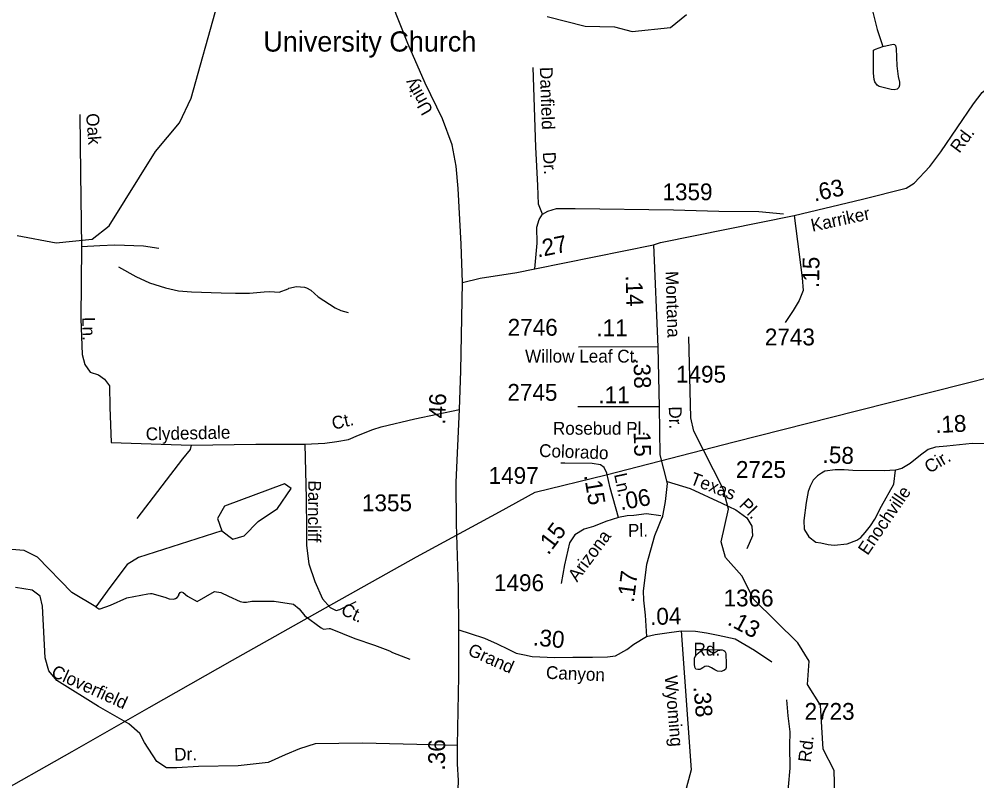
# Model space of a CAD drawing. Extents: x 1473865 to 1648260, y 639067 to 773536.
# Drawn here: x 1485003 to 1492117, y 648176 to 653831 of the extents above; entities that cross this region are included whole.
import ezdxf

# ---------------------------------------------------------------- set-up
doc = ezdxf.new("R2010")
doc.units = 0
for name, color, linetype in [('Exist Cultural Church with Cemetery Label', 7, 'Continuous'), ('Exist Hydrographic Creek Single Shore', 7, 'Continuous'), ('Exist Hydrographic Misc Water Feature', 7, 'Continuous'), ('Exist Hydrographic Pond Under 1500 Sq Ft', 7, 'Continuous'), ('Exist Road Non-System Type 51', 7, 'Continuous'), ('Exist Road Non-System Type 51 Label', 7, 'Continuous'), ('Exist Road Secondary Mileage Hundredths English Label', 7, 'Continuous'), ('Exist Road Secondary Type 51 Attributed', 7, 'Continuous'), ('Exist Road Secondary Type 51 Label', 7, 'Continuous'), ('Exist Road Secondary Type 51 Number Label', 7, 'Continuous'), ('Exist Utilities Electrical Transmission Line', 7, 'Continuous')]:
    doc.layers.add(name, color=color, linetype=linetype)

msp = doc.modelspace()

# ---------------------------------------------------------------- linework, layer by layer
at = {"layer": 'Exist Hydrographic Creek Single Shore'}
for points in [[(1484988.5, 652225.7), (1485278.6, 652170.6), (1485546.6, 652198), (1485672.6, 652297.2), (1486015.5, 652848.3), (1486194.5, 653061.4), (1486280.6, 653243.4), (1486476.6, 653942)], [(1488925.6, 653849.9), (1489207.6, 653778.6), (1489424.6, 653774.2), (1489557.6, 653738.7), (1489841.6, 653769.1), (1489959.6, 653865.2)]]:
    msp.add_lwpolyline(points, dxfattribs=at)
at = {"layer": 'Exist Hydrographic Misc Water Feature'}
for points in [[(1491104.7, 654113.2), (1491146.5, 654091), (1491201.8, 654048), (1491241.1, 654009.3), (1491340.1, 653895.8), (1491342.9, 653891.4), (1491376.4, 653754.9), (1491420.1, 653628.1)], [(1491420.1, 653628.1), (1491496.4, 653644.7), (1491506.4, 653642.5), (1491512.3, 653636.4), (1491517.8, 653612.3), (1491523.5, 653484.3), (1491534.1, 653404.2), (1491543.3, 653364), (1491542.9, 653340), (1491536.7, 653324.1), (1491524.4, 653310.4), (1491504.3, 653306.8), (1491480.4, 653309.2), (1491392.8, 653330.8), (1491376.9, 653341.2), (1491359.4, 653365.5), (1491353.7, 653383.5), (1491350.6, 653429.6), (1491349.6, 653599.5), (1491363.8, 653609.2), (1491420.1, 653628.1)], [(1485741.9, 651992.9), (1485869.1, 651921.6), (1485971, 651874.5), (1486090.8, 651835.5), (1486186.3, 651813.7), (1486282.2, 651805.9), (1486503.2, 651797.9), (1486610, 651795.7), (1486713.9, 651795.8), (1486824, 651805.7), (1486866.2, 651808.9), (1486934.1, 651803.6), (1487000.3, 651829.1), (1487006.5, 651834.3), (1487063.7, 651845.5), (1487122.6, 651840.1), (1487138.6, 651835.8), (1487170.3, 651819.2), (1487225.3, 651768.2), (1487349.9, 651687.9), (1487391.5, 651669.1), (1487447.2, 651652.1)], [(1491066.6, 647885.1), (1491056.6, 648252.9), (1490975.6, 648412.1), (1490956.6, 648737.5), (1490858.5, 648890.4), (1490870.5, 649064.2), (1490788.6, 649200.4), (1490461.6, 649522.2), (1490372.6, 649697.9), (1490249.5, 649835), (1490218.6, 649950.5), (1490272.6, 650192.3), (1490233.5, 650344.1), (1490015.6, 650772), (1489992.6, 650870.9), (1489977.6, 651471.9)], [(1486509.6, 650031.8), (1485889.5, 649834.2), (1485805.6, 649783.4), (1485677.6, 649612), (1485572.1, 649468.7), (1485393.6, 649575.1), (1485139.5, 649836.2), (1485039.6, 649887.5), (1484723.6, 649910.3), (1484557.5, 649962.8), (1484238.5, 650304.1), (1484031.5, 650423.1), (1483568.5, 650629.4), (1483502.5, 650689.8)], [(1485572.1, 649468.7), (1485595.9, 649454.3), (1485603.9, 649454.1), (1485682.3, 649480.6), (1485803.3, 649534.4), (1485957.7, 649563.4), (1485979.8, 649567), (1485989.8, 649566.8), (1486085.3, 649541), (1486117.1, 649528.5), (1486149, 649525.8), (1486165.1, 649529.5), (1486177.2, 649537.3), (1486189.5, 649551.1), (1486189.6, 649559.1), (1486199.9, 649574.9), (1486210, 649578.7), (1486221.9, 649574.4), (1486253.4, 649547.8), (1486324.6, 649508.6), (1486454, 649582.1), (1486502.2, 649574), (1486557.4, 649548.1), (1486644.6, 649506.5), (1486668.5, 649502.1), (1486692.5, 649501.7), (1486732.7, 649510.9), (1486896.6, 649509.8), (1487040.2, 649487.1), (1487083.5, 649454.3), (1487124.7, 649401.6), (1487247, 649311.3), (1487264.8, 649303), (1487304.9, 649308.2), (1487312.9, 649306.1), (1487495.5, 649233.4), (1487642.6, 649184), (1487722.1, 649154.5), (1487753.8, 649141.9), (1487777.5, 649129.5), (1487904.7, 649079.1)], [(1490253.6, 649105.4), (1490254.6, 649059.2), (1490254.4, 649017), (1490249.3, 649004), (1490237.3, 648994.6), (1490218.2, 648988.7), (1490191, 648989.9), (1490170.3, 649000.7), (1490147.1, 649015.2), (1490125.5, 649026.3), (1490108, 649027.6), (1490096.7, 649024.1), (1490082.1, 649015.6), (1490068.8, 649006.6), (1490058.4, 649003.3), (1490045.6, 649002.7), (1490031, 649005.5), (1490026.4, 649010.9), (1490022.9, 649019.4), (1490019.9, 649043.2), (1490019.4, 649063.5), (1490020.1, 649086), (1490024.5, 649099.3), (1490034.4, 649112.6), (1490048.1, 649125.1), (1490064.3, 649138.1), (1490083.6, 649149), (1490093, 649151.6), (1490107.6, 649150.3), (1490120.8, 649147.3), (1490130.3, 649140.5), (1490140.5, 649133.1), (1490153.8, 649128.8), (1490161.6, 649128.6), (1490171, 649129.9), (1490179.2, 649133.8), (1490187.2, 649140.2), (1490194.5, 649145.7), (1490207.6, 649147.6), (1490225.8, 649148.1), (1490236.9, 649144.5), (1490244.9, 649138.7), (1490250.1, 649129.8), (1490252.6, 649118.2), (1490253.6, 649105.4)], [(1490253.6, 649105.4), (1490254.6, 649059.2), (1490254.4, 649017), (1490249.3, 649004), (1490237.3, 648994.6), (1490218.2, 648988.7), (1490191, 648989.9), (1490170.3, 649000.7), (1490147.1, 649015.2), (1490125.5, 649026.3), (1490108, 649027.6), (1490096.7, 649024.1), (1490082.1, 649015.6), (1490068.8, 649006.6), (1490058.4, 649003.3), (1490045.6, 649002.7), (1490031, 649005.5), (1490026.4, 649010.9), (1490022.9, 649019.4), (1490019.9, 649043.2), (1490019.4, 649063.5), (1490020.1, 649086), (1490024.5, 649099.3), (1490034.4, 649112.6), (1490048.1, 649125.1), (1490064.3, 649138.1), (1490083.6, 649149), (1490093, 649151.6), (1490225.8, 649148.1), (1490236.9, 649144.5), (1490244.9, 649138.7), (1490250.1, 649129.8), (1490252.6, 649118.2), (1490253.6, 649105.4)]]:
    msp.add_lwpolyline(points, dxfattribs=at)
at = {"layer": 'Exist Hydrographic Pond Under 1500 Sq Ft'}
msp.add_lwpolyline([(1486509.6, 650031.8), (1486591.5, 649971.1), (1486675.6, 649995.6), (1486777.6, 650101.8), (1486921.5, 650197.5), (1487023.6, 650346.4), (1486974.6, 650380.3), (1486529.6, 650215.2), (1486477.6, 650124.3), (1486509.6, 650031.8)], dxfattribs=at)
at = {"layer": 'Exist Road Non-System Type 51'}
for points in [[(1488891.7, 652382.4), (1488860.8, 652456.9), (1488857.2, 652595), (1488841.7, 652881.3), (1488821.2, 653471.6)], [(1485453.7, 653123.9), (1485458.6, 652685.9), (1485465.8, 652143.1), (1485461, 651605.8), (1485470.7, 651341), (1485490, 651266), (1485531.1, 651210.3), (1485591.6, 651191), (1485637.6, 651157.1), (1485673.8, 651108.7), (1485676.2, 650951.4), (1485685.9, 650688.8)], [(1488891.7, 652382.4), (1488930, 652405.7), (1488994.4, 652424.6), (1489132.3, 652426.4), (1489864.1, 652416.2), (1490201.8, 652406.6), (1490497.9, 652401.7), (1490680.1, 652386.4)], [(1488834.3, 651976.6), (1488850.4, 652166.8), (1488848.2, 652287), (1488866.9, 652344.7), (1488891.7, 652382.4)], [(1485465.8, 652143.1), (1485602.1, 652150.9), (1485714.3, 652154.8), (1485927.2, 652147), (1486039.4, 652131.6)], [(1487126.2, 650674.8), (1487274.6, 650684.1), (1487361.7, 650696.2), (1487448.7, 650710.7), (1487523.7, 650742.1), (1487630.1, 650785.7), (1487693, 650805.1), (1487942.1, 650863.2), (1488273.4, 650933.3)], [(1485685.9, 650688.8), (1486279.8, 650667.6)], [(1486279.8, 650667.6), (1486272.5, 650636.1), (1486216.9, 650565.9), (1485878.3, 650123.1)], [(1486279.8, 650667.6), (1486761, 650674.8), (1487126.2, 650674.8)], [(1487126.2, 650674.8), (1487134.8, 650273.2), (1487137.3, 650045.7), (1487137.3, 649922.3), (1487154.2, 649787.8), (1487200.2, 649657.1), (1487255.8, 649526.4), (1487313.8, 649463.5), (1487357.4, 649441.7), (1487386.4, 649449), (1487507.3, 649507.1)], [(1489817, 650399.1), (1489988.3, 650345.5), (1490222.8, 650237), (1490327.1, 650188.2), (1490409.6, 650127.6), (1490445.4, 650067.1), (1490450.9, 649995.6), (1490409.6, 649899.2)], [(1488260.4, 648439.5), (1487554.2, 648455), (1487201, 648450.1), (1487086.5, 648413.7), (1486978.9, 648368.7), (1486852.3, 648312.1), (1486628.9, 648287.1), (1486336.5, 648282.3), (1486173.5, 648272.7), (1486096.8, 648272.7), (1486024.8, 648320.7), (1485933.7, 648459.8), (1485900.2, 648527), (1485818.7, 648599), (1485593.4, 648728.5), (1485281.7, 648920.4), (1485224.2, 648992.4), (1485195.4, 649088.3), (1485176.3, 649472.2), (1485159.8, 649547.5), (1485100.7, 649590.9), (1484975.8, 649611.7)]]:
    msp.add_lwpolyline(points, dxfattribs=at)
at = {"layer": 'Exist Road Secondary Type 51 Attributed'}
for points in [[(1488295.8, 651875.8), (1488285.5, 652159.6), (1488277.7, 652342.4), (1488265.3, 652574.3), (1488250, 652740.5), (1488218.6, 652897), (1488147.8, 653090.2), (1488020.1, 653356.3), (1487891, 653650.4), (1487658.5, 654238.2), (1487620.8, 654372.8), (1487585.8, 654549.4), (1487579.8, 654677.4), (1487588.3, 654781.5), (1487602.8, 654869.1), (1487648.3, 655068.3), (1487732.9, 655352.9), (1487844.1, 655669), (1487965.5, 656005.1), (1488084.5, 656307.1), (1488154.6, 656561.8), (1488231.5, 656860.6), (1488298.6, 657171.4), (1488332.8, 657307)], [(1490760.2, 652372.9), (1491268.4, 652495.1), (1491592.4, 652577.1), (1491651.3, 652612.9), (1491767.2, 652736.9), (1491850.8, 652845.8), (1492091.4, 653203), (1492155.9, 653286), (1492233.5, 653350), (1492362.6, 653419.8), (1492461.6, 653470.8), (1492595.8, 653563.9)], [(1489714.8, 652156.2), (1489768.3, 652172.3), (1490760.2, 652372.9)], [(1490760.2, 652372.9), (1490820.4, 651911.2), (1490827.5, 651817.2), (1490796.9, 651742), (1490752.3, 651669.2), (1490693.6, 651579.9)], [(1488295.8, 651875.8), (1488428.3, 651907.5), (1488700.5, 651949.8), (1488834.3, 651976.6), (1489714.8, 652156.2)], [(1489714.8, 652156.2), (1489748.7, 651397.7)], [(1488268.7, 649296.4), (1488266.7, 649608.4), (1488252.4, 650084.5), (1488249.5, 650394.5), (1488273.4, 650933.3), (1488283.8, 651219.3), (1488295.8, 651875.8)], [(1489748.7, 651397.7), (1489158.5, 651396.7)], [(1489748.7, 651397.7), (1489757, 650953.4)], [(1489757, 650953.4), (1489153.8, 650952.7)], [(1489757, 650953.4), (1489763.3, 650596.4), (1489815.8, 650383), (1489800.9, 650249.1), (1489778.5, 650130)], [(1492406.4, 650664), (1492270.7, 650674.9), (1492082.2, 650681), (1491894.6, 650659.9), (1491811.4, 650653.1), (1491755.5, 650637.2), (1491699.5, 650593.4), (1491622.4, 650531.4), (1491559.6, 650495.8), (1491513.5, 650483)], [(1489455.5, 650131.2), (1489393, 650350.8), (1489367.8, 650460.9), (1489348.7, 650502.2), (1489321.5, 650522.2), (1489260.7, 650533.2), (1489055.5, 650534.5), (1489027.9, 650534.6)], [(1491513.5, 650483), (1491427.7, 650477.3), (1491195.2, 650480), (1491131.6, 650484.5), (1491065.6, 650486.3), (1490988.3, 650474.3), (1490964.1, 650461.4), (1490933.1, 650441), (1490902.1, 650407.7), (1490878.7, 650363.9), (1490865.5, 650324.9), (1490850.3, 650241.8), (1490831.4, 650110.2), (1490835.8, 650045)], [(1491328.2, 650068.6), (1491358.5, 650120), (1491408, 650214.2), (1491499.9, 650378.6), (1491513.5, 650483)], [(1489455.5, 650131.2), (1489361.5, 650102.8), (1489269.6, 650065.5), (1489201.2, 650045.4), (1489131.6, 650002.6), (1489091.4, 649943.6), (1489054.9, 649779.2), (1489030.4, 649641.9)], [(1489769.2, 650144.6), (1489664.4, 650158), (1489568, 650147.3), (1489519.8, 650144.6), (1489455.5, 650131.2)], [(1489781.6, 650142.4), (1489723.3, 649994.5), (1489664.4, 649782.8), (1489639.3, 649586.8), (1489641.8, 649517.6), (1489652.4, 649406.8), (1489664.5, 649247.8)], [(1490835.8, 650045), (1490836.7, 650039.4), (1490868.2, 649986.8), (1490920.4, 649948.3), (1490958.9, 649942.8), (1491012.2, 649931), (1491058.3, 649925.7), (1491153.6, 649935.5), (1491225.4, 649962.7), (1491255.6, 649983.9), (1491288.9, 650020.2), (1491328.2, 650068.6)], [(1488190.7, 647537.7), (1488237.5, 647824.9), (1488260, 647980.5), (1488266, 648178.4), (1488260.4, 648301.9), (1488260.4, 648439.5), (1488269.9, 648954.4), (1488269.4, 649063.4), (1488268.7, 649296.4)], [(1488268.7, 649296.4), (1488352.9, 649271.1), (1488459.9, 649234.5), (1488553.1, 649192.8), (1488636.2, 649153.2), (1488695.1, 649125.1), (1488756.9, 649111), (1488813, 649099.8), (1488982.2, 649092.7), (1489115.9, 649094.2), (1489261.8, 649094.2), (1489372.6, 649097.7), (1489433.6, 649104.1), (1489517.2, 649151.3), (1489568.1, 649191.5), (1489664.5, 649247.8)], [(1489664.5, 649247.8), (1489726.5, 649262.1), (1489796, 649273), (1489920.4, 649290.1)], [(1489920.4, 649290.1), (1489994.3, 648257.5), (1489948.4, 648082.2), (1489898.9, 647958.4), (1489897.5, 647814.9), (1489899.4, 647601.4), (1489902.5, 647428.4), (1489910, 647285.4)], [(1489920.4, 649290.1), (1490027.6, 649287.3), (1490109.3, 649275.5), (1490196.7, 649258.6), (1490321.7, 649229.5), (1490464.7, 649147), (1490593.9, 649058.9)], [(1490644.1, 647347), (1490677.5, 647690.4), (1490705.1, 647993.9), (1490731.4, 648269.5), (1490728.7, 648436.5), (1490731.4, 648541.1), (1490714.9, 648659.4), (1490705.7, 648778)]]:
    msp.add_lwpolyline(points, dxfattribs=at)
at = {"layer": 'Exist Utilities Electrical Transmission Line'}
msp.add_lwpolyline([(1483279.5, 647207.2), (1484019.5, 647622), (1484772.4, 648043.4), (1485396.2, 648395.2), (1485969.4, 648721.6), (1486587.2, 649073.4), (1487279.6, 649460), (1487955.7, 649838.8), (1488571.2, 650172.5), (1488835.5, 650320.3), (1489363.7, 650447.5), (1490313.7, 650693.7), (1491223.4, 650922.7), (1492038.8, 651129.1), (1492741.7, 651307.5), (1493448.6, 651481.7), (1494000.7, 651614.7), (1494759.8, 651800.1), (1495420.2, 651953), (1496090.8, 652106), (1496341.8, 652167.8)], dxfattribs=at)

# ---------------------------------------------------------------- texts
at = {"layer": 'Exist Cultural Church with Cemetery Label'}
msp.add_text('University Church', height=150, dxfattribs=at).set_placement((1486816.6, 653590))
at = {"layer": 'Exist Road Non-System Type 51 Label'}
for s, rotation, p in [('Danfield', 271.9891, (1488870.4, 653474.4)), ('Oak', 274.22431, (1485500, 653128.5)), ('Dr.', 273.08599, (1488893.1, 652842.8)), ('Ln.', 271.33921, (1485471.2, 651618.5)), ('Ct.', 13.02635, (1487337.3, 650782.2)), ('Clydesdale', 1.19174, (1485944.3, 650704.1)), ('Texas', 339.19049, (1489980.3, 650381.8)), ('Barncliff', 269.54108, (1487151.4, 650406.9)), ('Pl.', 314.42809, (1490344.8, 650218.3)), ('Ct.', 335.28296, (1487386, 649415.3)), ('Cloverfield', 335.59959, (1485233.9, 648954)), ('Dr.', 1.50571, (1486155.6, 648325.1))]:
    msp.add_text(s, height=95, rotation=rotation, dxfattribs=at).set_placement(p)
at = {"layer": 'Exist Road Secondary Mileage Hundredths English Label'}
for s, rotation, p in [('.63', 12.1505, (1490911.2, 652476.2)), ('.27', 11.57262, (1488855.7, 652060.3)), ('.15', 88.97842, (1490944.8, 651834)), ('.14', 271.71611, (1489508.1, 651928)), ('.11', 359.99474, (1489291.1, 651476.7)), ('.38', 271.71609, (1489565.7, 651318.5)), ('.46', 87.61129, (1488166.9, 650818.9)), ('.11', 359.99474, (1489306, 650979.4)), ('.18', 3.16013, (1491810.5, 650756.8)), ('.15', 271.71604, (1489566.4, 650812.9)), ('.58', 357.61202, (1490969.5, 650537.6)), ('.15', 279.48568, (1489198.7, 650444.5)), ('.06', 9.98024, (1489472.7, 650185)), ('.15', 52.78547, (1488933.2, 649847.2)), ('.17', 82.4699, (1489568.6, 649496.1)), ('.04', 1.57068, (1489691.6, 649332.9)), ('.13', 331.8356, (1490257.7, 649339.8)), ('.30', 354.64477, (1488816.9, 649182)), ('.38', 274.86753, (1490011.4, 648875.2)), ('.36', 89.7766, (1488166.5, 648252.4))]:
    msp.add_text(s, height=125, rotation=rotation, dxfattribs=at).set_placement(p)
at = {"layer": 'Exist Road Secondary Type 51 Label'}
for s, rotation, p in [('Unity', 119.51921, (1488082.2, 653153.1)), ('Rd.', 53.33591, (1491987.8, 652830)), ('Karriker', 12.1505, (1490895.4, 652252.3)), ('Montana', 271.71609, (1489804.9, 651959.5)), ('Dr.', 271.71609, (1489828.5, 650955.1)), ('Colorado', 357.9004, (1488864.2, 650581.7)), ('Cir.', 30.80146, (1491763.9, 650455.4)), ('Ln.', 281.91148, (1489422.2, 650450.9)), ('Enochville', 55.64157, (1491305.7, 649845)), ('Pl.', 1.33806, (1489526.8, 649987.2)), ('Arizona', 53.27289, (1489147.7, 649647.4)), ('Grand', 335.89582, (1488328.8, 649114.3)), ('Canyon', 357.50563, (1488915, 648934.3)), ('Wyoming', 274.86753, (1489798.2, 648954.5)), ('Rd.', 83.473, (1490884, 648310.5))]:
    msp.add_text(s, height=95, rotation=rotation, dxfattribs=at).set_placement(p)
for s, p in [('Willow Leaf Ct.', (1488761.4, 651281.5)), ('Rosebud Pl.', (1488968.1, 650745.9)), ('Rd.', (1490012.3, 649106.1))]:
    msp.add_text(s, height=95, dxfattribs=at).set_placement(p)
at = {"layer": 'Exist Road Secondary Type 51 Number Label'}
for s, p in [('1359', (1489782.1, 652486.5)), ('2746', (1488632, 651480.8)), ('2743', (1490542.4, 651409)), ('1495', (1489882.7, 651132.4)), ('2745', (1488629.9, 650997.7)), ('2725', (1490327.4, 650425.4)), ('1497', (1488490.5, 650380.7)), ('1355', (1487549.5, 650177.5)), ('1496', (1488530.5, 649584.4)), ('1366', (1490235.6, 649471.3)), ('2723', (1490837.4, 648629.3))]:
    msp.add_text(s, height=125, dxfattribs=at).set_placement(p)

doc.saveas('drawing.dxf')
